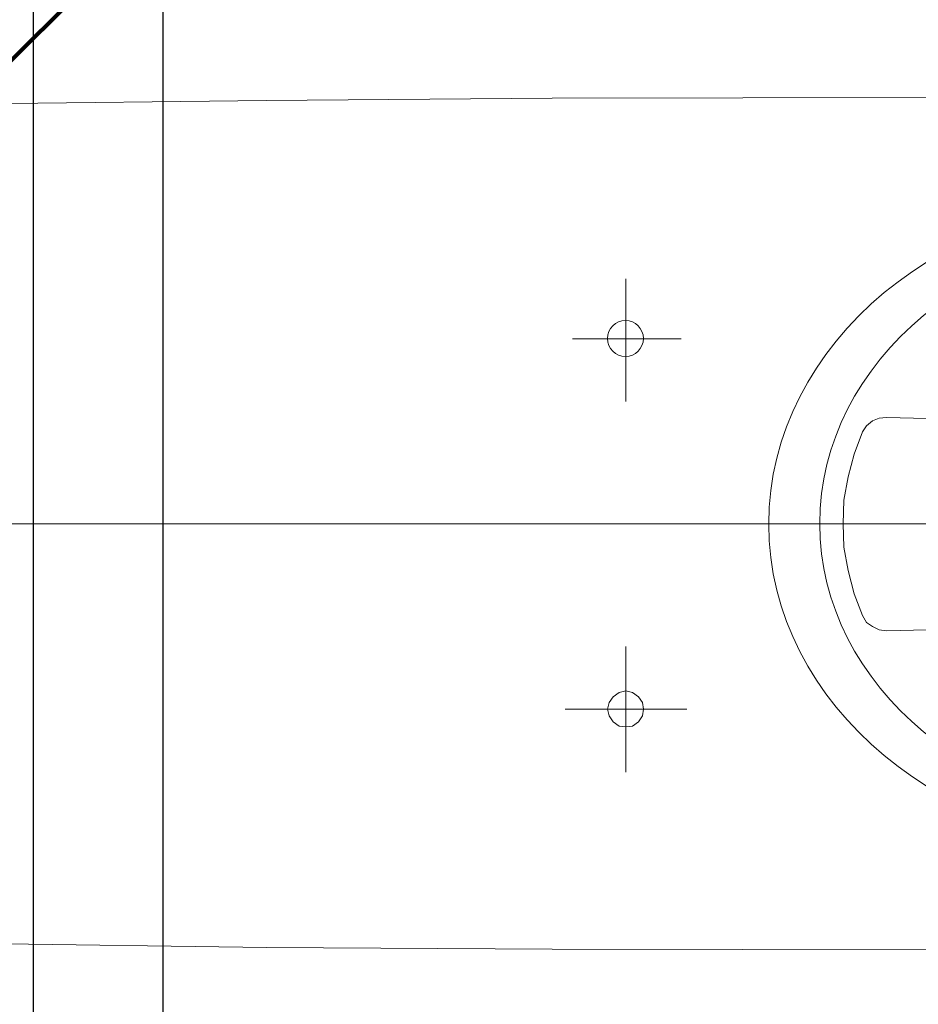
# Model space of a CAD drawing. Header units: millimetres. Extents: x 23192 to 177760, y -399809 to -79279.
# Tile 359 of 656: x 61175 to 61212, y -197704 to -197663. Entities that reach past the tile are written whole.
import ezdxf

# ---------------------------------------------------------------- set-up
doc = ezdxf.new("R2010")
doc.units = ezdxf.units.MM
doc.layers.get('0').update_dxf_attribs({"lineweight": 0})
doc.layers.add('!! 1_zabudowa GK', color=33, linetype='Continuous')
doc.layers.add('!! 2_wypos-sanitarne', color=240, linetype='Continuous', lineweight=9)
doc.layers.add('!! wymiary osi', color=250, linetype='Continuous', lineweight=9)
doc.layers.add('!!! WYTYCZNE DO KOSZTORYSU', color=1, linetype='Continuous', lineweight=140, plot=False)
doc.layers.add('Powierzchnia', color=140, linetype='Continuous', lineweight=5, plot=False)
doc.styles.add('TXT', font='simplex.shx')
doc.dimstyles.new('DIM50', dxfattribs={"dimscale": 5, "dimtxt": 2.5, "dimasz": 1.5, "dimexe": 0, "dimexo": 0, "dimgap": 0.5, "dimtad": 1, "dimdec": 4, "dimrnd": 0.5, "dimdsep": 46, "dimtxsty": 'TXT', "dimblk1": 'TICK1', "dimblk2": 'TICK1', "dimsah": 1, "dimcen": 0, "dimse1": 1, "dimse2": 1, "dimclrd": 1, "dimclre": 7, "dimclrt": 9, "dimadec": 0, "dimazin": 0, "dimtfac": 1, "dimtdec": 4, "dimtmove": 2, "dimatfit": 3, "dimldrblk": 'TICK1', "dimfxl": 1, "dimtolj": 1, "dimarcsym": 0})

# ---------------------------------------------------------------- blocks, each defined once
blk = doc.blocks.new('A$C324a30b8')
for points in [[(0, 0.01049), (0, -0.71083)], [(0.17552, 0), (0.17692, -0.11958), (0.17797, -0.23916), (0.17832, -0.47832)], [(-0.17832, -0.47832), (-0.17797, -0.23916), (-0.17727, -0.11958), (-0.17552, 0)], [(-0.07762, -0.24458), (-0.07762, -0.29545)], [(0.07727, -0.24755), (0.07727, -0.293)], [(-0.10385, -0.26993), (-0.0514, -0.26993)], [(0.05104, -0.26993), (0.10244, -0.26993)], [(-0.04405, -0.40734), (-0.04476, -0.37902), (-0.04441, -0.37588), (-0.04301, -0.37308), (-0.04126, -0.37063), (-0.03846, -0.36888), (-0.02937, -0.36538), (-0.01958, -0.36294), (-0.00979, -0.36119), (0, -0.36084), (0.00979, -0.36119), (0.01958, -0.36294), (0.02902, -0.36538), (0.03846, -0.36888), (0.04091, -0.37063), (0.04301, -0.37308), (0.04405, -0.37588), (0.04441, -0.37902), (0.0437, -0.40734)]]:
    blk.add_lwpolyline(points)
blk.add_lwpolyline([(-0.07762, -0.27727), (-0.07483, -0.27692), (-0.07238, -0.27517), (-0.07063, -0.27272), (-0.06993, -0.26993), (-0.07063, -0.26713), (-0.07238, -0.26468), (-0.07483, -0.26294), (-0.07762, -0.26224), (-0.08042, -0.26294), (-0.08287, -0.26468), (-0.08462, -0.26713), (-0.08497, -0.26993), (-0.08462, -0.27272), (-0.08287, -0.27517), (-0.08042, -0.27692)], close=True)
blk.add_circle((0.07744, -0.26975), 0.00752)
for centre, major_axis, ratio in [((-0.00018, -0.49476), (0, -0.16504), 0.829441), ((0, -0.49913), (0, -0.14808), 0.831158)]:
    blk.add_ellipse(centre, major_axis=major_axis, ratio=ratio, start_param=0, end_param=6.283185)
blk = doc.blocks.new('TICK1')
at = {"color": 0}
for p, q in [((0, -1.4), (0, 1.4)), ((0, 0), (-1, 0))]:
    blk.add_line(p, q, dxfattribs=at)
at = {"color": 2}
blk.add_line((-1, -1), (1, 1), dxfattribs=at)
blk = doc.blocks.new('*D2863')
at = {"layer": '!! wymiary osi', "color": 1, "lineweight": -2, "transparency": 16777216}
blk.add_line((61180.835, -197631.128), (61180.835, -197826.128), dxfattribs=at)
at = {"layer": 'DEFPOINTS', "color": 0, "transparency": 16777216}
for p in [(61155.437, -197623.628), (61155.437, -197833.628), (61180.835, -197833.628)]:
    blk.add_point(p, dxfattribs=at)
at = {"layer": '!! wymiary osi', "color": 1, "lineweight": -2, "transparency": 16777216, "xscale": 7.5, "yscale": 7.5, "zscale": 7.5}
for p, rotation in [((61180.835, -197623.628), 90), ((61180.835, -197833.628), 270)]:
    blk.add_blockref('TICK1', p, dxfattribs=dict(at, rotation=rotation))
at = {"layer": '!! wymiary osi', "color": 9, "transparency": 16777216, "insert": (61172.085, -197768.881), "char_height": 12.5, "attachment_point": 5, "rotation": 90, "style": 'TXT'}
blk.add_mtext('\\A1;210', dxfattribs=at)

msp = doc.modelspace()

# ---------------------------------------------------------------- linework, layer by layer
at = {"layer": '!! 1_zabudowa GK'}
msp.add_lwpolyline([(61175.43682, -197833.62813), (61175.43682, -197623.62813)], dxfattribs=at)
at = {"layer": '!!! WYTYCZNE DO KOSZTORYSU'}
msp.add_lwpolyline([(60824.56735, -198011.12813), (61399.56735, -197441.12813)], dxfattribs=at)
at = {"layer": 'Powierzchnia'}
msp.add_lwpolyline([(61175.43682, -197623.69983), (61399.56735, -197623.69983), (61399.56735, -197833.62813), (61175.43682, -197833.62813)], close=True, dxfattribs=at)

# ---------------------------------------------------------------- block references
at = {"layer": '!! 2_wypos-sanitarne', "xscale": 100, "yscale": 100, "zscale": 100, "rotation": 89.99999999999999}
msp.add_blockref('A$C324a30b8', (61173.21882, -197683.62767), dxfattribs=at)

# ---------------------------------------------------------------- dimensions: what is measured, and where the dimension line sits
at = {"layer": '!! wymiary osi'}
dim = msp.add_linear_dim(base=(61180.83466, -197833.62813), p1=(61155.43682, -197623.62813), p2=(61155.43682, -197833.62813), angle=90, dimstyle='DIM50', dxfattribs=at)
dim.commit()
dim.dimension.update_dxf_attribs({"geometry": '*D2863', "text_midpoint": (61172.08466, -197768.88074), "dimtype": 160})

doc.saveas('drawing.dxf')
